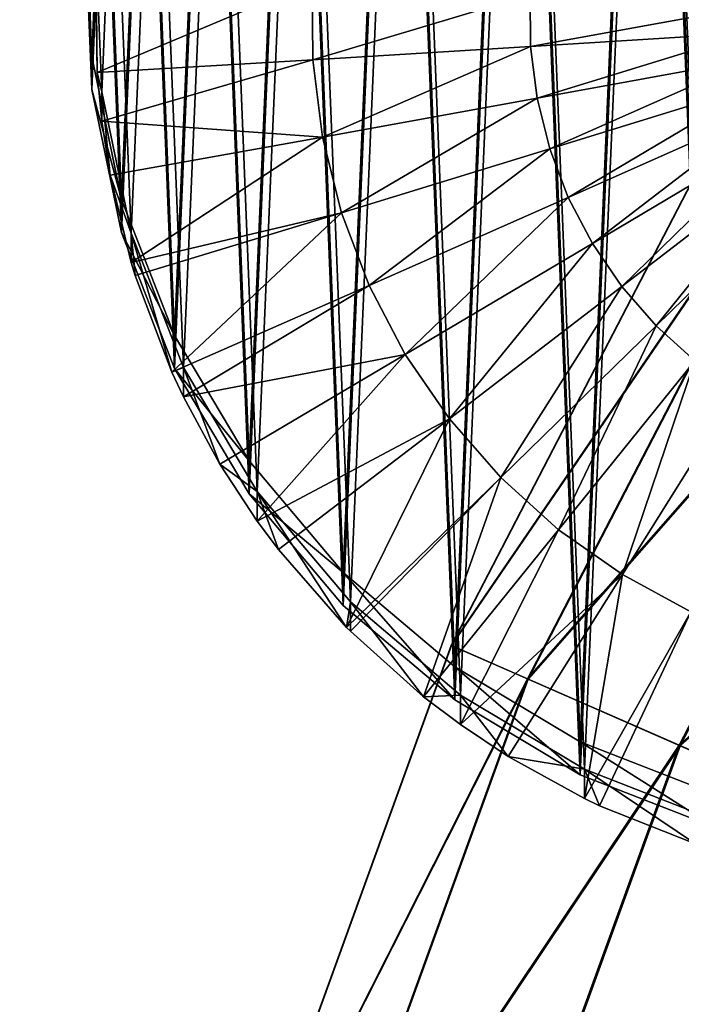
# Model space of a CAD drawing. Header units: millimetres. Extents: x 64 to 3333, y 103 to 3347.
# Tile 302 of 519: x 3031.45 to 3037.43, y 879.1 to 888.01. Entities that reach past the tile are written whole.
import ezdxf

# ---------------------------------------------------------------- set-up
doc = ezdxf.new("R2010")
doc.units = ezdxf.units.MM
doc.header["$LTSCALE"] = 25.4
doc.layers.get('0').update_dxf_attribs({"true_color": 0xff5454})

# ---------------------------------------------------------------- blocks, each defined once
blk = doc.blocks.new('SPIDER-6785-9743.STL')
at = {"color": 0}
mesh = blk.add_polyface(dxfattribs=at)
corners = [(3038.6731, 887.7698, 1392.5302), (3017.0396, 902.4041, 1390.7461), (3017.4585, 902.775, 1389.9469)]
mesh.append_faces([[corners[k] for k in face] for face in [(0, 1, 2)]], dxfattribs={"color": 0})
mesh = blk.add_polyface(dxfattribs=at)
corners = [(3038.6731, 887.7698, 1392.5302), (3017.4585, 902.775, 1389.9469), (3038.9314, 888.2493, 1391.7209)]
mesh.append_faces([[corners[k] for k in face] for face in [(0, 1, 2)]], dxfattribs={"color": 0})
mesh = blk.add_polyface(dxfattribs=at)
corners = [(3039.1287, 888.1159, 1395.2484), (3016.7676, 902.5881, 1392.6315), (3038.78, 887.6976, 1394.4392)]
mesh.append_faces([[corners[k] for k in face] for face in [(0, 1, 2)]], dxfattribs={"color": 0})
mesh = blk.add_polyface(dxfattribs=at)
corners = [(3038.6199, 887.5761, 1393.4846), (3016.7676, 902.5881, 1392.6315), (3016.7969, 902.3386, 1391.6887), (3038.78, 887.6976, 1394.4392)]
mesh.append_faces([[corners[k] for k in face] for face in [(0, 1, 2), (1, 0, 3)]], dxfattribs={"vtx0": -1, "color": 0})
mesh = blk.add_polyface(dxfattribs=at)
corners = [(3038.6731, 887.7698, 1392.5302), (3016.7969, 902.3386, 1391.6887), (3017.0396, 902.4041, 1390.7461), (3038.6199, 887.5761, 1393.4846)]
mesh.append_faces([[corners[k] for k in face] for face in [(0, 1, 2), (1, 0, 3)]], dxfattribs={"vtx0": -1, "color": 0})
mesh = blk.add_polyface(dxfattribs=at)
corners = [(3032.1003, 887.6791, 1399.7032), (3032.2126, 890.3085, 1399.605), (3032.0476, 888.9985, 1399.6539), (3032.3696, 886.3865, 1399.7516), (3032.5916, 891.5734, 1399.5577), (3032.8484, 885.1559, 1399.7976), (3033.1733, 892.7588, 1399.5134), (3033.5232, 884.0207, 1399.8401), (3033.9426, 893.8323, 1399.4733), (3034.3757, 883.012, 1399.8778), (3034.8782, 894.7646, 1399.4385), (3035.3828, 882.1573, 1399.9098), (3035.9546, 895.5304, 1399.4098), (3036.5168, 881.4799, 1399.9352), (3037.1423, 896.1087, 1399.3882), (3037.7471, 880.9982, 1399.9531), (3038.4092, 896.4837, 1399.3743), (3039.0398, 880.7255, 1399.9634), (3039.7205, 896.6452, 1399.3682), (3040.3599, 880.6692, 1399.9655), (3041.0405, 896.5889, 1399.3704), (3041.6714, 880.8307, 1399.9595), (3042.3335, 896.3162, 1399.3806), (3042.9382, 881.2057, 1399.9454), (3043.5637, 895.8345, 1399.3986), (3044.126, 881.784, 1399.924), (3044.6978, 895.1571, 1399.424), (3045.2024, 882.5497, 1399.8953), (3045.7048, 894.3024, 1399.4559), (3046.1379, 883.4821, 1399.8605), (3046.5574, 893.2937, 1399.4937), (3046.907, 884.5556, 1399.8203), (3047.2322, 892.1585, 1399.5361), (3047.489, 885.741, 1399.776), (3047.7107, 890.9279, 1399.5822), (3047.8677, 887.006, 1399.7288), (3047.9802, 889.6353, 1399.6305), (3048.033, 888.3159, 1399.6798)]
mesh.append_faces([[corners[k] for k in face] for face in [(0, 1, 2), (36, 35, 37)]], dxfattribs={"vtx0": -1, "color": 0})
mesh.append_faces([[corners[k] for k in face] for face in [(1, 3, 4), (4, 5, 6), (6, 7, 8), (8, 9, 10), (10, 11, 12), (12, 13, 14), (14, 15, 16), (16, 17, 18), (18, 19, 20), (20, 21, 22), (22, 23, 24), (24, 25, 26), (26, 27, 28), (28, 29, 30), (30, 31, 32), (32, 33, 34), (34, 35, 36)]], dxfattribs={"vtx0": -1, "vtx1": -1, "color": 0})
mesh.append_faces([[corners[k] for k in face] for face in [(1, 0, 3), (4, 3, 5), (6, 5, 7), (8, 7, 9), (10, 9, 11), (12, 11, 13), (14, 13, 15), (16, 15, 17), (18, 17, 19), (20, 19, 21), (22, 21, 23), (24, 23, 25), (26, 25, 27), (28, 27, 29), (30, 29, 31), (32, 31, 33), (34, 33, 35)]], dxfattribs={"vtx0": -1, "vtx2": -1, "color": 0})
mesh = blk.add_polyface(dxfattribs=at)
corners = [(3032.2129, 890.0096, 1391.6106), (3032.1006, 887.3803, 1391.7089), (3032.0476, 888.6996, 1391.6595), (3032.3699, 886.0876, 1391.7572), (3032.5916, 891.2745, 1391.5632), (3032.8484, 884.857, 1391.8032), (3033.1736, 892.4599, 1391.519), (3033.5232, 883.7218, 1391.8457), (3033.9429, 893.5334, 1391.4789), (3034.3757, 882.7131, 1391.8834), (3034.8784, 894.4658, 1391.444), (3035.3828, 881.8584, 1391.9154), (3035.9546, 895.2315, 1391.4154), (3036.5171, 881.181, 1391.9407), (3037.1426, 895.8098, 1391.3938), (3037.7473, 880.6994, 1391.9587), (3038.4094, 896.1848, 1391.3798), (3039.04, 880.4266, 1391.969), (3039.7207, 896.3464, 1391.3738), (3040.3601, 880.3703, 1391.9711), (3041.0408, 896.29, 1391.376), (3041.6714, 880.5318, 1391.9651), (3042.3335, 896.0173, 1391.3861), (3042.9382, 880.9069, 1391.951), (3043.5637, 895.5356, 1391.4042), (3044.126, 881.4851, 1391.9294), (3044.698, 894.8582, 1391.4296), (3045.2024, 882.2509, 1391.9009), (3045.7048, 894.0035, 1391.4615), (3046.1379, 883.1832, 1391.8661), (3046.5576, 892.9948, 1391.4993), (3046.9072, 884.2568, 1391.8259), (3047.2322, 891.8597, 1391.5416), (3047.4893, 885.4421, 1391.7816), (3047.7109, 890.629, 1391.5876), (3047.8679, 886.7071, 1391.7344), (3047.9802, 889.3364, 1391.636), (3048.0332, 888.0171, 1391.6853)]
mesh.append_faces([[corners[k] for k in face] for face in [(0, 1, 2), (35, 36, 37)]], dxfattribs={"vtx0": -1, "color": 0})
mesh.append_faces([[corners[k] for k in face] for face in [(1, 0, 3), (3, 4, 5), (5, 6, 7), (7, 8, 9), (9, 10, 11), (11, 12, 13), (13, 14, 15), (15, 16, 17), (17, 18, 19), (19, 20, 21), (21, 22, 23), (23, 24, 25), (25, 26, 27), (27, 28, 29), (29, 30, 31), (31, 32, 33), (33, 34, 35)]], dxfattribs={"vtx0": -1, "vtx1": -1, "color": 0})
mesh.append_faces([[corners[k] for k in face] for face in [(3, 0, 4), (5, 4, 6), (7, 6, 8), (9, 8, 10), (11, 10, 12), (13, 12, 14), (15, 14, 16), (17, 16, 18), (19, 18, 20), (21, 20, 22), (23, 22, 24), (25, 24, 26), (27, 26, 28), (29, 28, 30), (31, 30, 32), (33, 32, 34), (35, 34, 36)]], dxfattribs={"vtx0": -1, "vtx2": -1, "color": 0})
mesh = blk.add_polyface(dxfattribs=at)
corners = [(3032.1907, 887.3601, 1390.8722), (3032.3018, 889.9595, 1390.775), (3032.1384, 888.6644, 1390.8235), (3032.457, 886.0822, 1390.92), (3032.6763, 891.2101, 1390.7283), (3032.9302, 884.8655, 1390.9655), (3033.2515, 892.3821, 1390.6844), (3033.5974, 883.7432, 1391.0074), (3034.012, 893.4434, 1390.6448), (3034.4402, 882.746, 1391.0448), (3034.937, 894.3651, 1390.6104), (3035.4358, 881.901, 1391.0764), (3036.0012, 895.1222, 1390.5822), (3036.5571, 881.2313, 1391.1014), (3037.1755, 895.6939, 1390.5608), (3037.7732, 880.7551, 1391.1193), (3038.428, 896.0646, 1390.5469), (3039.0515, 880.4855, 1391.1294), (3039.7244, 896.2244, 1390.541), (3040.3564, 880.4297, 1391.1315), (3041.0293, 896.1686, 1390.5431), (3041.6528, 880.5895, 1391.1255), (3042.3076, 895.899, 1390.5532), (3042.9053, 880.9602, 1391.1117), (3043.5237, 895.4229, 1390.571), (3044.0796, 881.5319, 1391.0903), (3044.645, 894.7531, 1390.5961), (3045.1438, 882.289, 1391.062), (3045.6406, 893.9081, 1390.6277), (3046.0688, 883.2108, 1391.0276), (3046.4834, 892.9109, 1390.6649), (3046.8293, 884.2721, 1390.9879), (3047.1506, 891.7886, 1390.7069), (3047.4045, 885.444, 1390.9441), (3047.6238, 890.5719, 1390.7524), (3047.7791, 886.6946, 1390.8973), (3047.8901, 889.294, 1390.8002), (3047.9424, 887.9897, 1390.849)]
mesh.append_faces([[corners[k] for k in face] for face in [(0, 1, 2), (36, 35, 37)]], dxfattribs={"vtx0": -1, "color": 0})
mesh.append_faces([[corners[k] for k in face] for face in [(1, 3, 4), (4, 5, 6), (6, 7, 8), (8, 9, 10), (10, 11, 12), (12, 13, 14), (14, 15, 16), (16, 17, 18), (18, 19, 20), (20, 21, 22), (22, 23, 24), (24, 25, 26), (26, 27, 28), (28, 29, 30), (30, 31, 32), (32, 33, 34), (34, 35, 36)]], dxfattribs={"vtx0": -1, "vtx1": -1, "color": 0})
mesh.append_faces([[corners[k] for k in face] for face in [(1, 0, 3), (4, 3, 5), (6, 5, 7), (8, 7, 9), (10, 9, 11), (12, 11, 13), (14, 13, 15), (16, 15, 17), (18, 17, 19), (20, 19, 21), (22, 21, 23), (24, 23, 25), (26, 25, 27), (28, 27, 29), (30, 29, 31), (32, 31, 33), (34, 33, 35)]], dxfattribs={"vtx0": -1, "vtx2": -1, "color": 0})
mesh = blk.add_polyface(dxfattribs=at)
corners = [(3032.1003, 887.6791, 1399.7032), (3032.0476, 888.6996, 1391.6595), (3032.1006, 887.3803, 1391.7089), (3032.0476, 888.9985, 1399.6539)]
mesh.append_faces([[corners[k] for k in face] for face in [(0, 1, 2), (1, 0, 3)]], dxfattribs={"vtx0": -1, "color": 0})
mesh = blk.add_polyface(dxfattribs=at)
corners = [(3032.1384, 888.6644, 1390.8235), (3032.1489, 887.5352, 1383.7218), (3032.1907, 887.3601, 1390.8722)]
mesh.append_faces([[corners[k] for k in face] for face in [(0, 1, 2)]], dxfattribs={"color": 0})
mesh = blk.add_polyface(dxfattribs=at)
corners = [(3032.1384, 888.6644, 1390.8235), (3032.1387, 888.3978, 1383.6896), (3032.1489, 887.5352, 1383.7218)]
mesh.append_faces([[corners[k] for k in face] for face in [(0, 1, 2)]], dxfattribs={"color": 0})
mesh = blk.add_polyface(dxfattribs=at)
corners = [(3034.0947, 888.3548, 1383.2849), (3032.1489, 887.5352, 1383.7218), (3032.1387, 888.3978, 1383.6896), (3034.0999, 887.6499, 1383.3113)]
mesh.append_faces([[corners[k] for k in face] for face in [(0, 1, 2), (1, 0, 3)]], dxfattribs={"vtx0": -1, "color": 0})
mesh = blk.add_polyface(dxfattribs=at)
corners = [(3036.0654, 888.2407, 1382.9824), (3034.0999, 887.6499, 1383.3113), (3034.0947, 888.3548, 1383.2849), (3036.0688, 887.7695, 1383.0001)]
mesh.append_faces([[corners[k] for k in face] for face in [(0, 1, 2), (1, 0, 3)]], dxfattribs={"vtx0": -1, "color": 0})
mesh = blk.add_polyface(dxfattribs=at)
corners = [(3038.0491, 888.1297, 1382.7803), (3036.0688, 887.7695, 1383.0001), (3036.0654, 888.2407, 1382.9824), (3038.0508, 887.8936, 1382.7891)]
mesh.append_faces([[corners[k] for k in face] for face in [(0, 1, 2), (1, 0, 3)]], dxfattribs={"vtx0": -1, "color": 0})
at = {"color": 7, "true_color": 0xffffff}
mesh = blk.add_polyface(dxfattribs=at)
corners = [(3038.2346, 887.908, 64.9089), (3035.3508, 882.3508, 58.8847), (3035.353, 882.3498, 64.9089), (3038.2324, 887.9092, 58.8847)]
mesh.append_faces([[corners[k] for k in face] for face in [(0, 1, 2), (1, 0, 3)]], dxfattribs={"vtx0": -1, "color": 7})
mesh = blk.add_polyface(dxfattribs=at)
corners = [(3035.3508, 882.3508, 58.8847), (3038.8767, 887.5198, 52.9077), (3036.0403, 882.0488, 52.9077), (3038.2324, 887.9092, 58.8847)]
mesh.append_faces([[corners[k] for k in face] for face in [(0, 1, 2), (1, 0, 3)]], dxfattribs={"vtx0": -1, "color": 7})
mesh = blk.add_polyface(dxfattribs=at)
corners = [(3038.8831, 887.5159, 70.8853), (3035.353, 882.3498, 64.9089), (3036.0471, 882.0458, 70.8853), (3038.2346, 887.908, 64.9089)]
mesh.append_faces([[corners[k] for k in face] for face in [(0, 1, 2), (1, 0, 3)]], dxfattribs={"vtx0": -1, "color": 7})
at = {"color": 0}
mesh = blk.add_polyface(dxfattribs=at)
corners = [(3038.0508, 887.8936, 1382.7891), (3036.1279, 887.3019, 1383.0176), (3036.0688, 887.7695, 1383.0001), (3038.0803, 887.6594, 1382.7979)]
mesh.append_faces([[corners[k] for k in face] for face in [(0, 1, 2), (1, 0, 3)]], dxfattribs={"vtx0": -1, "color": 0})
mesh = blk.add_polyface(dxfattribs=at)
corners = [(3036.0688, 887.7695, 1383.0001), (3034.1882, 886.9505, 1383.3374), (3034.0999, 887.6499, 1383.3113), (3036.1279, 887.3019, 1383.0176)]
mesh.append_faces([[corners[k] for k in face] for face in [(0, 1, 2), (1, 0, 3)]], dxfattribs={"vtx0": -1, "color": 0})
mesh = blk.add_polyface(dxfattribs=at)
corners = [(3032.3696, 886.3865, 1399.7516), (3032.1006, 887.3803, 1391.7089), (3032.3699, 886.0876, 1391.7572), (3032.1003, 887.6791, 1399.7032)]
mesh.append_faces([[corners[k] for k in face] for face in [(0, 1, 2), (1, 0, 3)]], dxfattribs={"vtx0": -1, "color": 0})
mesh = blk.add_polyface(dxfattribs=at)
corners = [(3034.0999, 887.6499, 1383.3113), (3032.1909, 887.0934, 1383.7384), (3032.1489, 887.5352, 1383.7218)]
mesh.append_faces([[corners[k] for k in face] for face in [(0, 1, 2)]], dxfattribs={"color": 0})
mesh = blk.add_polyface(dxfattribs=at)
corners = [(3034.1882, 886.9505, 1383.3374), (3032.1909, 887.0934, 1383.7384), (3034.0999, 887.6499, 1383.3113)]
mesh.append_faces([[corners[k] for k in face] for face in [(0, 1, 2)]], dxfattribs={"color": 0})
mesh = blk.add_polyface(dxfattribs=at)
corners = [(3038.0803, 887.6594, 1382.7979), (3036.2419, 886.8446, 1383.0347), (3036.1279, 887.3019, 1383.0176), (3038.1375, 887.4303, 1382.8064)]
mesh.append_faces([[corners[k] for k in face] for face in [(0, 1, 2), (1, 0, 3)]], dxfattribs={"vtx0": -1, "color": 0})
mesh = blk.add_polyface(dxfattribs=at)
corners = [(3032.1489, 887.5352, 1383.7218), (3032.1909, 887.0934, 1383.7384), (3032.1907, 887.3601, 1390.8722)]
mesh.append_faces([[corners[k] for k in face] for face in [(0, 1, 2)]], dxfattribs={"color": 0})
at = {"color": 7, "true_color": 0xffffff}
mesh = blk.add_polyface(dxfattribs=at)
corners = [(3036.0403, 882.0488, 52.9077), (3040.157, 886.7458, 47.0723), (3037.4109, 881.4485, 47.0723), (3038.8767, 887.5198, 52.9077)]
mesh.append_faces([[corners[k] for k in face] for face in [(0, 1, 2), (1, 0, 3)]], dxfattribs={"vtx0": -1, "color": 7})
mesh = blk.add_polyface(dxfattribs=at)
corners = [(3040.1675, 886.7394, 76.7195), (3036.0471, 882.0458, 70.8853), (3037.4221, 881.4436, 76.7195), (3038.8831, 887.5159, 70.8853)]
mesh.append_faces([[corners[k] for k in face] for face in [(0, 1, 2), (1, 0, 3)]], dxfattribs={"vtx0": -1, "color": 7})
at = {"color": 0}
mesh = blk.add_polyface(dxfattribs=at)
corners = [(3038.1375, 887.4303, 1382.8064), (3036.4094, 886.404, 1383.0511), (3036.2419, 886.8446, 1383.0347), (3038.2214, 887.2095, 1382.8146)]
mesh.append_faces([[corners[k] for k in face] for face in [(0, 1, 2), (1, 0, 3)]], dxfattribs={"vtx0": -1, "color": 0})
mesh = blk.add_polyface(dxfattribs=at)
corners = [(3032.1907, 887.3601, 1390.8722), (3032.2664, 886.6062, 1383.7566), (3032.457, 886.0822, 1390.92)]
mesh.append_faces([[corners[k] for k in face] for face in [(0, 1, 2)]], dxfattribs={"color": 0})
mesh = blk.add_polyface(dxfattribs=at)
corners = [(3032.1907, 887.3601, 1390.8722), (3032.1909, 887.0934, 1383.7384), (3032.2664, 886.6062, 1383.7566)]
mesh.append_faces([[corners[k] for k in face] for face in [(0, 1, 2)]], dxfattribs={"color": 0})
mesh = blk.add_polyface(dxfattribs=at)
corners = [(3036.1279, 887.3019, 1383.0176), (3034.3589, 886.2665, 1383.363), (3034.1882, 886.9505, 1383.3374), (3036.2419, 886.8446, 1383.0347)]
mesh.append_faces([[corners[k] for k in face] for face in [(0, 1, 2), (1, 0, 3)]], dxfattribs={"vtx0": -1, "color": 0})
mesh = blk.add_polyface(dxfattribs=at)
corners = [(3038.2214, 887.2095, 1382.8146), (3036.6279, 885.9863, 1383.0668), (3036.4094, 886.404, 1383.0511), (3038.3308, 887.0002, 1382.8224)]
mesh.append_faces([[corners[k] for k in face] for face in [(0, 1, 2), (1, 0, 3)]], dxfattribs={"vtx0": -1, "color": 0})
mesh = blk.add_polyface(dxfattribs=at)
corners = [(3034.1882, 886.9505, 1383.3374), (3032.2664, 886.6062, 1383.7566), (3032.1909, 887.0934, 1383.7384)]
mesh.append_faces([[corners[k] for k in face] for face in [(0, 1, 2)]], dxfattribs={"color": 0})
mesh = blk.add_polyface(dxfattribs=at)
corners = [(3034.1882, 886.9505, 1383.3374), (3032.457, 885.8155, 1383.7861), (3032.2664, 886.6062, 1383.7566)]
mesh.append_faces([[corners[k] for k in face] for face in [(0, 1, 2)]], dxfattribs={"color": 0})
mesh = blk.add_polyface(dxfattribs=at)
corners = [(3034.3589, 886.2665, 1383.363), (3032.457, 885.8155, 1383.7861), (3034.1882, 886.9505, 1383.3374)]
mesh.append_faces([[corners[k] for k in face] for face in [(0, 1, 2)]], dxfattribs={"color": 0})
mesh = blk.add_polyface(dxfattribs=at)
corners = [(3038.3308, 887.0002, 1382.8224), (3036.894, 885.5973, 1383.0813), (3036.6279, 885.9863, 1383.0668), (3038.4641, 886.8054, 1382.8297)]
mesh.append_faces([[corners[k] for k in face] for face in [(0, 1, 2), (1, 0, 3)]], dxfattribs={"vtx0": -1, "color": 0})
mesh = blk.add_polyface(dxfattribs=at)
corners = [(3036.2419, 886.8446, 1383.0347), (3034.6094, 885.6075, 1383.3877), (3034.3589, 886.2665, 1383.363), (3036.4094, 886.404, 1383.0511)]
mesh.append_faces([[corners[k] for k in face] for face in [(0, 1, 2), (1, 0, 3)]], dxfattribs={"vtx0": -1, "color": 0})
mesh = blk.add_polyface(dxfattribs=at)
corners = [(3038.4641, 886.8054, 1382.8297), (3037.2046, 885.2425, 1383.0946), (3036.894, 885.5973, 1383.0813), (3038.6196, 886.6276, 1382.8364)]
mesh.append_faces([[corners[k] for k in face] for face in [(0, 1, 2), (1, 0, 3)]], dxfattribs={"vtx0": -1, "color": 0})
at = {"color": 7, "true_color": 0xffffff}
mesh = blk.add_polyface(dxfattribs=at)
corners = [(3037.4109, 881.4485, 47.0723), (3042.0532, 885.5995, 41.4704), (3039.4404, 880.5596, 41.4704), (3040.157, 886.7458, 47.0723)]
mesh.append_faces([[corners[k] for k in face] for face in [(0, 1, 2), (1, 0, 3)]], dxfattribs={"vtx0": -1, "color": 7})
mesh = blk.add_polyface(dxfattribs=at)
corners = [(3042.0679, 885.5907, 82.3195), (3037.4221, 881.4436, 76.7195), (3039.4561, 880.5527, 82.3195), (3040.1675, 886.7394, 76.7195)]
mesh.append_faces([[corners[k] for k in face] for face in [(0, 1, 2), (1, 0, 3)]], dxfattribs={"vtx0": -1, "color": 7})
at = {"color": 0}
mesh = blk.add_polyface(dxfattribs=at)
corners = [(3032.2664, 886.6062, 1383.7566), (3032.457, 885.8155, 1383.7861), (3032.457, 886.0822, 1390.92)]
mesh.append_faces([[corners[k] for k in face] for face in [(0, 1, 2)]], dxfattribs={"color": 0})
mesh = blk.add_polyface(dxfattribs=at)
corners = [(3038.6196, 886.6276, 1382.8364), (3037.5549, 884.9269, 1383.1063), (3037.2046, 885.2425, 1383.0946), (3038.7952, 886.4695, 1382.8423)]
mesh.append_faces([[corners[k] for k in face] for face in [(0, 1, 2), (1, 0, 3)]], dxfattribs={"vtx0": -1, "color": 0})
mesh = blk.add_polyface(dxfattribs=at)
corners = [(3032.8484, 885.1559, 1399.7976), (3032.3699, 886.0876, 1391.7572), (3032.8484, 884.857, 1391.8032), (3032.3696, 886.3865, 1399.7516)]
mesh.append_faces([[corners[k] for k in face] for face in [(0, 1, 2), (1, 0, 3)]], dxfattribs={"vtx0": -1, "color": 0})
mesh = blk.add_polyface(dxfattribs=at)
corners = [(3036.4094, 886.404, 1383.0511), (3034.936, 884.9827, 1383.411), (3034.6094, 885.6075, 1383.3877), (3036.6279, 885.9863, 1383.0668)]
mesh.append_faces([[corners[k] for k in face] for face in [(0, 1, 2), (1, 0, 3)]], dxfattribs={"vtx0": -1, "color": 0})
mesh = blk.add_polyface(dxfattribs=at)
corners = [(3034.3589, 886.2665, 1383.363), (3032.4932, 885.6976, 1383.7905), (3032.457, 885.8155, 1383.7861)]
mesh.append_faces([[corners[k] for k in face] for face in [(0, 1, 2)]], dxfattribs={"color": 0})
mesh = blk.add_polyface(dxfattribs=at)
corners = [(3034.3589, 886.2665, 1383.363), (3032.8257, 884.8221, 1383.8232), (3032.4932, 885.6976, 1383.7905), (3034.6094, 885.6075, 1383.3877)]
mesh.append_faces([[corners[k] for k in face] for face in [(0, 1, 2), (1, 0, 3)]], dxfattribs={"vtx0": -1, "color": 0})
mesh = blk.add_polyface(dxfattribs=at)
corners = [(3032.457, 886.0822, 1390.92), (3032.8257, 884.8221, 1383.8232), (3032.9302, 884.8655, 1390.9655)]
mesh.append_faces([[corners[k] for k in face] for face in [(0, 1, 2)]], dxfattribs={"color": 0})
mesh = blk.add_polyface(dxfattribs=at)
corners = [(3032.457, 886.0822, 1390.92), (3032.4932, 885.6976, 1383.7905), (3032.8257, 884.8221, 1383.8232)]
mesh.append_faces([[corners[k] for k in face] for face in [(0, 1, 2)]], dxfattribs={"color": 0})
mesh = blk.add_polyface(dxfattribs=at)
corners = [(3032.457, 886.0822, 1390.92), (3032.457, 885.8155, 1383.7861), (3032.4932, 885.6976, 1383.7905)]
mesh.append_faces([[corners[k] for k in face] for face in [(0, 1, 2)]], dxfattribs={"color": 0})
mesh = blk.add_polyface(dxfattribs=at)
corners = [(3036.6279, 885.9863, 1383.0668), (3035.3342, 884.4009, 1383.4327), (3034.936, 884.9827, 1383.411), (3036.894, 885.5973, 1383.0813)]
mesh.append_faces([[corners[k] for k in face] for face in [(0, 1, 2), (1, 0, 3)]], dxfattribs={"vtx0": -1, "color": 0})
mesh = blk.add_polyface(dxfattribs=at)
corners = [(3034.6094, 885.6075, 1383.3877), (3032.9304, 884.5988, 1383.8317), (3032.8257, 884.8221, 1383.8232)]
mesh.append_faces([[corners[k] for k in face] for face in [(0, 1, 2)]], dxfattribs={"color": 0})
mesh = blk.add_polyface(dxfattribs=at)
corners = [(3034.936, 884.9827, 1383.411), (3032.9304, 884.5988, 1383.8317), (3034.6094, 885.6075, 1383.3877)]
mesh.append_faces([[corners[k] for k in face] for face in [(0, 1, 2)]], dxfattribs={"color": 0})
mesh = blk.add_polyface(dxfattribs=at)
corners = [(3036.894, 885.5973, 1383.0813), (3035.7986, 883.8702, 1383.4526), (3035.3342, 884.4009, 1383.4327), (3037.2046, 885.2425, 1383.0946)]
mesh.append_faces([[corners[k] for k in face] for face in [(0, 1, 2), (1, 0, 3)]], dxfattribs={"vtx0": -1, "color": 0})
mesh = blk.add_polyface(dxfattribs=at)
corners = [(3037.2046, 885.2425, 1383.0946), (3036.3225, 883.3982, 1383.4702), (3035.7986, 883.8702, 1383.4526), (3037.5549, 884.9269, 1383.1063)]
mesh.append_faces([[corners[k] for k in face] for face in [(0, 1, 2), (1, 0, 3)]], dxfattribs={"vtx0": -1, "color": 0})
mesh = blk.add_polyface(dxfattribs=at)
corners = [(3033.5232, 884.0207, 1399.8401), (3032.8484, 884.857, 1391.8032), (3033.5232, 883.7218, 1391.8457), (3032.8484, 885.1559, 1399.7976)]
mesh.append_faces([[corners[k] for k in face] for face in [(0, 1, 2), (1, 0, 3)]], dxfattribs={"vtx0": -1, "color": 0})
mesh = blk.add_polyface(dxfattribs=at)
corners = [(3034.936, 884.9827, 1383.411), (3033.2595, 883.9921, 1383.8544), (3032.9304, 884.5988, 1383.8317)]
mesh.append_faces([[corners[k] for k in face] for face in [(0, 1, 2)]], dxfattribs={"color": 0})
mesh = blk.add_polyface(dxfattribs=at)
corners = [(3034.936, 884.9827, 1383.411), (3033.5974, 883.4765, 1383.8737), (3033.2595, 883.9921, 1383.8544)]
mesh.append_faces([[corners[k] for k in face] for face in [(0, 1, 2)]], dxfattribs={"color": 0})
mesh = blk.add_polyface(dxfattribs=at)
corners = [(3035.3342, 884.4009, 1383.4327), (3033.5974, 883.4765, 1383.8737), (3034.936, 884.9827, 1383.411)]
mesh.append_faces([[corners[k] for k in face] for face in [(0, 1, 2)]], dxfattribs={"color": 0})
mesh = blk.add_polyface(dxfattribs=at)
corners = [(3037.5549, 884.9269, 1383.1063), (3036.8987, 882.9913, 1383.4855), (3036.3225, 883.3982, 1383.4702), (3037.9399, 884.6549, 1383.1166)]
mesh.append_faces([[corners[k] for k in face] for face in [(0, 1, 2), (1, 0, 3)]], dxfattribs={"vtx0": -1, "color": 0})
mesh = blk.add_polyface(dxfattribs=at)
corners = [(3032.9302, 884.8655, 1390.9655), (3032.8257, 884.8221, 1383.8232), (3032.9304, 884.5988, 1383.8317)]
mesh.append_faces([[corners[k] for k in face] for face in [(0, 1, 2)]], dxfattribs={"color": 0})
mesh = blk.add_polyface(dxfattribs=at)
corners = [(3032.9302, 884.8655, 1390.9655), (3033.2595, 883.9921, 1383.8544), (3033.5974, 883.7432, 1391.0074)]
mesh.append_faces([[corners[k] for k in face] for face in [(0, 1, 2)]], dxfattribs={"color": 0})
mesh = blk.add_polyface(dxfattribs=at)
corners = [(3032.9302, 884.8655, 1390.9655), (3032.9304, 884.5988, 1383.8317), (3033.2595, 883.9921, 1383.8544)]
mesh.append_faces([[corners[k] for k in face] for face in [(0, 1, 2)]], dxfattribs={"color": 0})
mesh = blk.add_polyface(dxfattribs=at)
corners = [(3037.9399, 884.6549, 1383.1166), (3037.5188, 882.6555, 1383.498), (3036.8987, 882.9913, 1383.4855), (3038.3547, 884.4304, 1383.125)]
mesh.append_faces([[corners[k] for k in face] for face in [(0, 1, 2), (1, 0, 3)]], dxfattribs={"vtx0": -1, "color": 0})
mesh = blk.add_polyface(dxfattribs=at)
corners = [(3035.3342, 884.4009, 1383.4327), (3033.7888, 883.2192, 1383.8833), (3033.5974, 883.4765, 1383.8737)]
mesh.append_faces([[corners[k] for k in face] for face in [(0, 1, 2)]], dxfattribs={"color": 0})
mesh = blk.add_polyface(dxfattribs=at)
corners = [(3035.3342, 884.4009, 1383.4327), (3034.4055, 882.5143, 1383.9095), (3033.7888, 883.2192, 1383.8833), (3035.7986, 883.8702, 1383.4526)]
mesh.append_faces([[corners[k] for k in face] for face in [(0, 1, 2), (1, 0, 3)]], dxfattribs={"vtx0": -1, "color": 0})
mesh = blk.add_polyface(dxfattribs=at)
corners = [(3034.3757, 883.012, 1399.8778), (3033.5232, 883.7218, 1391.8457), (3034.3757, 882.7131, 1391.8834), (3033.5232, 884.0207, 1399.8401)]
mesh.append_faces([[corners[k] for k in face] for face in [(0, 1, 2), (1, 0, 3)]], dxfattribs={"vtx0": -1, "color": 0})
mesh = blk.add_polyface(dxfattribs=at)
corners = [(3033.2595, 883.9921, 1383.8544), (3033.5974, 883.4765, 1383.8737), (3033.5974, 883.7432, 1391.0074)]
mesh.append_faces([[corners[k] for k in face] for face in [(0, 1, 2)]], dxfattribs={"color": 0})
mesh = blk.add_polyface(dxfattribs=at)
corners = [(3035.7986, 883.8702, 1383.4526), (3034.4402, 882.4793, 1383.9109), (3034.4055, 882.5143, 1383.9095)]
mesh.append_faces([[corners[k] for k in face] for face in [(0, 1, 2)]], dxfattribs={"color": 0})
mesh = blk.add_polyface(dxfattribs=at)
corners = [(3035.7986, 883.8702, 1383.4526), (3035.1016, 881.8873, 1383.9331), (3034.4402, 882.4793, 1383.9109), (3036.3225, 883.3982, 1383.4702)]
mesh.append_faces([[corners[k] for k in face] for face in [(0, 1, 2), (1, 0, 3)]], dxfattribs={"vtx0": -1, "color": 0})
mesh = blk.add_polyface(dxfattribs=at)
corners = [(3033.5974, 883.7432, 1391.0074), (3033.5974, 883.4765, 1383.8737), (3033.7888, 883.2192, 1383.8833)]
mesh.append_faces([[corners[k] for k in face] for face in [(0, 1, 2)]], dxfattribs={"color": 0})
mesh = blk.add_polyface(dxfattribs=at)
corners = [(3033.5974, 883.7432, 1391.0074), (3033.7888, 883.2192, 1383.8833), (3034.4055, 882.5143, 1383.9095)]
mesh.append_faces([[corners[k] for k in face] for face in [(0, 1, 2)]], dxfattribs={"color": 0})
mesh = blk.add_polyface(dxfattribs=at)
corners = [(3033.5974, 883.7432, 1391.0074), (3034.4055, 882.5143, 1383.9095), (3034.4402, 882.746, 1391.0448)]
mesh.append_faces([[corners[k] for k in face] for face in [(0, 1, 2)]], dxfattribs={"color": 0})
mesh = blk.add_polyface(dxfattribs=at)
corners = [(3036.3225, 883.3982, 1383.4702), (3035.436, 881.6343, 1383.9425), (3035.1016, 881.8873, 1383.9331)]
mesh.append_faces([[corners[k] for k in face] for face in [(0, 1, 2)]], dxfattribs={"color": 0})
mesh = blk.add_polyface(dxfattribs=at)
corners = [(3036.8987, 882.9913, 1383.4855), (3035.436, 881.6343, 1383.9425), (3036.3225, 883.3982, 1383.4702)]
mesh.append_faces([[corners[k] for k in face] for face in [(0, 1, 2)]], dxfattribs={"color": 0})
mesh = blk.add_polyface(dxfattribs=at)
corners = [(3035.3828, 881.8584, 1391.9154), (3034.3757, 883.012, 1399.8778), (3034.3757, 882.7131, 1391.8834), (3035.3828, 882.1573, 1399.9098)]
mesh.append_faces([[corners[k] for k in face] for face in [(0, 1, 2), (1, 0, 3)]], dxfattribs={"vtx0": -1, "color": 0})
mesh = blk.add_polyface(dxfattribs=at)
corners = [(3036.8987, 882.9913, 1383.4855), (3035.8667, 881.3468, 1383.9532), (3035.436, 881.6343, 1383.9425)]
mesh.append_faces([[corners[k] for k in face] for face in [(0, 1, 2)]], dxfattribs={"color": 0})
mesh = blk.add_polyface(dxfattribs=at)
corners = [(3036.8987, 882.9913, 1383.4855), (3036.5571, 880.9645, 1383.9675), (3035.8667, 881.3468, 1383.9532)]
mesh.append_faces([[corners[k] for k in face] for face in [(0, 1, 2)]], dxfattribs={"color": 0})
mesh = blk.add_polyface(dxfattribs=at)
corners = [(3037.5188, 882.6555, 1383.498), (3036.5571, 880.9645, 1383.9675), (3036.8987, 882.9913, 1383.4855)]
mesh.append_faces([[corners[k] for k in face] for face in [(0, 1, 2)]], dxfattribs={"color": 0})
mesh = blk.add_polyface(dxfattribs=at)
corners = [(3034.4402, 882.746, 1391.0448), (3034.4055, 882.5143, 1383.9095), (3034.4402, 882.4793, 1383.9109)]
mesh.append_faces([[corners[k] for k in face] for face in [(0, 1, 2)]], dxfattribs={"color": 0})
mesh = blk.add_polyface(dxfattribs=at)
corners = [(3035.4358, 881.901, 1391.0764), (3034.4402, 882.746, 1391.0448), (3035.1016, 881.8873, 1383.9331)]
mesh.append_faces([[corners[k] for k in face] for face in [(0, 1, 2)]], dxfattribs={"color": 0})
mesh = blk.add_polyface(dxfattribs=at)
corners = [(3034.4402, 882.746, 1391.0448), (3034.4402, 882.4793, 1383.9109), (3035.1016, 881.8873, 1383.9331)]
mesh.append_faces([[corners[k] for k in face] for face in [(0, 1, 2)]], dxfattribs={"color": 0})
mesh = blk.add_polyface(dxfattribs=at)
corners = [(3037.5188, 882.6555, 1383.498), (3036.6907, 880.9006, 1383.97), (3036.5571, 880.9645, 1383.9675)]
mesh.append_faces([[corners[k] for k in face] for face in [(0, 1, 2)]], dxfattribs={"color": 0})
mesh = blk.add_polyface(dxfattribs=at)
corners = [(3037.5188, 882.6555, 1383.498), (3037.5615, 880.555, 1383.9829), (3036.6907, 880.9006, 1383.97), (3038.1746, 882.3953, 1383.5078)]
mesh.append_faces([[corners[k] for k in face] for face in [(0, 1, 2), (1, 0, 3)]], dxfattribs={"vtx0": -1, "color": 0})
at = {"color": 7, "true_color": 0xffffff}
mesh = blk.add_polyface(dxfattribs=at)
corners = [(3035.353, 882.3498, 64.9089), (3033.2195, 876.4638, 58.8847), (3033.2219, 876.4631, 64.9089), (3035.3508, 882.3508, 58.8847)]
mesh.append_faces([[corners[k] for k in face] for face in [(0, 1, 2), (1, 0, 3)]], dxfattribs={"vtx0": -1, "color": 7})
mesh = blk.add_polyface(dxfattribs=at)
corners = [(3033.2195, 876.4638, 58.8847), (3036.0403, 882.0488, 52.9077), (3033.9424, 876.2544, 52.9077), (3035.3508, 882.3508, 58.8847)]
mesh.append_faces([[corners[k] for k in face] for face in [(0, 1, 2), (1, 0, 3)]], dxfattribs={"vtx0": -1, "color": 7})
mesh = blk.add_polyface(dxfattribs=at)
corners = [(3036.0471, 882.0458, 70.8853), (3033.2219, 876.4631, 64.9089), (3033.9497, 876.2523, 70.8853), (3035.353, 882.3498, 64.9089)]
mesh.append_faces([[corners[k] for k in face] for face in [(0, 1, 2), (1, 0, 3)]], dxfattribs={"vtx0": -1, "color": 7})
at = {"color": 0}
mesh = blk.add_polyface(dxfattribs=at)
corners = [(3036.5171, 881.181, 1391.9407), (3035.3828, 882.1573, 1399.9098), (3035.3828, 881.8584, 1391.9154), (3036.5168, 881.4799, 1399.9352)]
mesh.append_faces([[corners[k] for k in face] for face in [(0, 1, 2), (1, 0, 3)]], dxfattribs={"vtx0": -1, "color": 0})
at = {"color": 7, "true_color": 0xffffff}
mesh = blk.add_polyface(dxfattribs=at)
corners = [(3033.9424, 876.2544, 52.9077), (3037.4109, 881.4485, 47.0723), (3035.3794, 875.8381, 47.0723), (3036.0403, 882.0488, 52.9077)]
mesh.append_faces([[corners[k] for k in face] for face in [(0, 1, 2), (1, 0, 3)]], dxfattribs={"vtx0": -1, "color": 7})
mesh = blk.add_polyface(dxfattribs=at)
corners = [(3037.4221, 881.4436, 76.7195), (3033.9497, 876.2523, 70.8853), (3035.3914, 875.8347, 76.7195), (3036.0471, 882.0458, 70.8853)]
mesh.append_faces([[corners[k] for k in face] for face in [(0, 1, 2), (1, 0, 3)]], dxfattribs={"vtx0": -1, "color": 7})
at = {"color": 0}
mesh = blk.add_polyface(dxfattribs=at)
corners = [(3035.4358, 881.901, 1391.0764), (3035.1016, 881.8873, 1383.9331), (3035.436, 881.6343, 1383.9425)]
mesh.append_faces([[corners[k] for k in face] for face in [(0, 1, 2)]], dxfattribs={"color": 0})
mesh = blk.add_polyface(dxfattribs=at)
corners = [(3036.5571, 881.2313, 1391.1014), (3035.4358, 881.901, 1391.0764), (3035.8667, 881.3468, 1383.9532)]
mesh.append_faces([[corners[k] for k in face] for face in [(0, 1, 2)]], dxfattribs={"color": 0})
mesh = blk.add_polyface(dxfattribs=at)
corners = [(3035.4358, 881.901, 1391.0764), (3035.436, 881.6343, 1383.9425), (3035.8667, 881.3468, 1383.9532)]
mesh.append_faces([[corners[k] for k in face] for face in [(0, 1, 2)]], dxfattribs={"color": 0})
at = {"color": 7, "true_color": 0xffffff}
mesh = blk.add_polyface(dxfattribs=at)
corners = [(3035.3794, 875.8381, 47.0723), (3039.4404, 880.5596, 41.4704), (3037.5078, 875.2217, 41.4704), (3037.4109, 881.4485, 47.0723)]
mesh.append_faces([[corners[k] for k in face] for face in [(0, 1, 2), (1, 0, 3)]], dxfattribs={"vtx0": -1, "color": 7})
mesh = blk.add_polyface(dxfattribs=at)
corners = [(3039.4561, 880.5527, 82.3195), (3035.3914, 875.8347, 76.7195), (3037.5242, 875.217, 82.3195), (3037.4221, 881.4436, 76.7195)]
mesh.append_faces([[corners[k] for k in face] for face in [(0, 1, 2), (1, 0, 3)]], dxfattribs={"vtx0": -1, "color": 7})
at = {"color": 0}
mesh = blk.add_polyface(dxfattribs=at)
corners = [(3037.7473, 880.6994, 1391.9587), (3036.5168, 881.4799, 1399.9352), (3036.5171, 881.181, 1391.9407), (3037.7471, 880.9982, 1399.9531)]
mesh.append_faces([[corners[k] for k in face] for face in [(0, 1, 2), (1, 0, 3)]], dxfattribs={"vtx0": -1, "color": 0})
mesh = blk.add_polyface(dxfattribs=at)
corners = [(3036.5571, 881.2313, 1391.1014), (3035.8667, 881.3468, 1383.9532), (3036.5571, 880.9645, 1383.9675)]
mesh.append_faces([[corners[k] for k in face] for face in [(0, 1, 2)]], dxfattribs={"color": 0})
mesh = blk.add_polyface(dxfattribs=at)
corners = [(3037.7732, 880.7551, 1391.1193), (3036.5571, 881.2313, 1391.1014), (3037.5615, 880.555, 1383.9829)]
mesh.append_faces([[corners[k] for k in face] for face in [(0, 1, 2)]], dxfattribs={"color": 0})
mesh = blk.add_polyface(dxfattribs=at)
corners = [(3036.5571, 881.2313, 1391.1014), (3036.6907, 880.9006, 1383.97), (3037.5615, 880.555, 1383.9829)]
mesh.append_faces([[corners[k] for k in face] for face in [(0, 1, 2)]], dxfattribs={"color": 0})
mesh = blk.add_polyface(dxfattribs=at)
corners = [(3036.5571, 881.2313, 1391.1014), (3036.5571, 880.9645, 1383.9675), (3036.6907, 880.9006, 1383.97)]
mesh.append_faces([[corners[k] for k in face] for face in [(0, 1, 2)]], dxfattribs={"color": 0})

msp = doc.modelspace()

# ---------------------------------------------------------------- block references
at = {"color": 250, "true_color": 0x262626}
msp.add_blockref('SPIDER-6785-9743.STL', (0, 0), dxfattribs=at)

doc.saveas('drawing.dxf')
